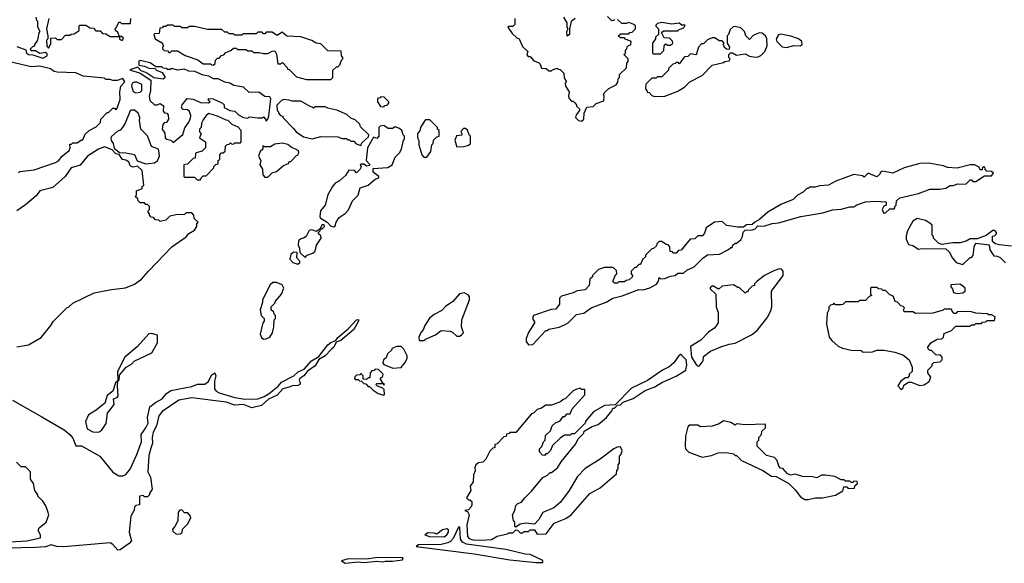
# Model space of a CAD drawing. Extents: x 2386423 to 2568864, y 578392 to 761999.
# Tile 365 of 454: x 2511304 to 2518174, y 687068 to 690858. Entities that reach past the tile are written whole.
import ezdxf

# ---------------------------------------------------------------- set-up
doc = ezdxf.new("R2010")
doc.units = 0

msp = doc.modelspace()

# ---------------------------------------------------------------- linework, layer by layer
at = {"layer": '0CON05XD'}
for points in [[(2511285, 690670), (2511348.3, 690648.3), (2511352.5, 690625), (2511365, 690614), (2511395, 690613.3), (2511465, 690590), (2511496.7, 690605), (2511495, 690620), (2511485, 690630), (2511445, 690622.5), (2511415, 690640), (2511385, 690640), (2511380, 690655), (2511395, 690670), (2511410, 690675), (2511410, 690685), (2511430, 690715), (2511440, 690765), (2511447.5, 690775), (2511430, 690805), (2511430, 690845), (2511423, 690853), (2511420, 690875)], [(2511506.7, 690865), (2511492.5, 690795), (2511500, 690745), (2511500, 690725), (2511492.5, 690715), (2511493.3, 690675), (2511505, 690660), (2511521.7, 690688.3), (2511521.7, 690728.3), (2511555, 690730), (2511565, 690720), (2511595, 690720), (2511625, 690750), (2511655, 690750), (2511663, 690757), (2511685, 690760), (2511718.3, 690781.7), (2511720, 690815), (2511725, 690820), (2511765, 690820), (2511795, 690800), (2511818.3, 690798.3), (2511835, 690780), (2511865, 690780), (2511881.7, 690761.7), (2511905, 690760), (2511935, 690740), (2512000, 690740), (2512001.7, 690721.7), (2512018.3, 690711.7), (2512028.3, 690728.3), (2512015, 690740), (2512000, 690740), (2511988.3, 690768.3), (2511971.7, 690781.7), (2511970, 690795), (2511978.3, 690801.7), (2511995, 690840), (2512005, 690840), (2512015, 690830), (2512078.3, 690831.7), (2512080, 690865)], [(2514760, 690865), (2514760, 690825), (2514745, 690810), (2514715, 690810), (2514710, 690805), (2514740.7, 690760.7), (2514771.7, 690731.7), (2514790, 690725), (2514811.7, 690671.7), (2514850, 690635), (2514841.7, 690611.7), (2514851.7, 690601.7), (2514865, 690600), (2514891.7, 690571.7), (2514925, 690560), (2514936.7, 690546.7), (2514945, 690520), (2514977.5, 690517.5), (2514995, 690500), (2515015, 690500), (2515021.7, 690508.3), (2515055, 690520), (2515061.7, 690511.7), (2515075, 690510), (2515100, 690485), (2515103, 690453), (2515120, 690425), (2515110, 690415), (2515112.5, 690395), (2515137.5, 690355), (2515132.5, 690325), (2515138.3, 690308.3), (2515155, 690290), (2515165, 690290), (2515178.3, 690278.3), (2515190, 690265), (2515190, 690255), (2515210, 690235), (2515210, 690225), (2515187.5, 690195), (2515182.5, 690175), (2515203.9, 690153.9), (2515225, 690150)], [(2515180, 690865), (2515152.5, 690845), (2515140, 690795), (2515140, 690755), (2515125, 690742.5), (2515122.5, 690775), (2515130, 690795), (2515123.3, 690805), (2515123.8, 690835), (2515100, 690875)], [(2515225, 690150), (2515240, 690165), (2515243, 690207), (2515261.7, 690248.3), (2515305, 690252.5), (2515326.4, 690273.6), (2515379.3, 690290.7), (2515382.5, 690325), (2515377.5, 690335), (2515387, 690353), (2515415, 690377.5), (2515466.4, 690403.6), (2515477, 690423), (2515480, 690445), (2515490, 690455), (2515490, 690475), (2515538.3, 690521.7), (2515540, 690555), (2515550, 690565), (2515550, 690585), (2515520, 690615), (2515530, 690625), (2515530, 690645), (2515540, 690655), (2515541.7, 690668.3), (2515551.7, 690678.3), (2515568.3, 690681.7), (2515570, 690705), (2515531.7, 690721.7), (2515525, 690730), (2515495, 690730), (2515480, 690745), (2515495, 690760), (2515555, 690760), (2515561.7, 690768.3), (2515578.3, 690771.7), (2515600, 690795), (2515600, 690815), (2515590, 690825), (2515555, 690837.5), (2515535, 690830), (2515505, 690830), (2515475, 690860)], [(2515455, 690860), (2515448.3, 690851.7), (2515435, 690850), (2515405, 690880)], [(2513475, 690440), (2513490, 690455), (2513490, 690505), (2513515, 690530), (2513525, 690530), (2513538.3, 690541.7), (2513550, 690575), (2513560, 690585), (2513560, 690595), (2513550, 690605), (2513548.3, 690638.3), (2513455, 690640), (2513405, 690690), (2513373, 690693), (2513341.7, 690711.7), (2513265, 690737.5), (2513168.3, 690741.7), (2513135, 690770), (2513105, 690750), (2513095, 690750), (2513065, 690770), (2513025, 690770), (2513015, 690760), (2513005, 690760), (2512995, 690770), (2512965, 690770), (2512955, 690760), (2512865, 690760), (2512855, 690750), (2512805, 690750), (2512795, 690760), (2512765, 690760), (2512755, 690770), (2512735, 690770), (2512715, 690790), (2512615, 690790), (2512525, 690810), (2512485, 690810), (2512475, 690800), (2512435, 690800), (2512425, 690810), (2512385, 690810), (2512375, 690820), (2512335, 690820), (2512325, 690810), (2512305, 690810), (2512298.3, 690801.7), (2512281.7, 690798.3), (2512278.3, 690761.7), (2512245, 690760), (2512240, 690755), (2512250, 690725), (2512300, 690695), (2512300, 690685), (2512310, 690675), (2512300, 690665), (2512300, 690655), (2512311.7, 690641.7), (2512335, 690640), (2512345, 690630), (2512355, 690630), (2512365, 690640), (2512405, 690640), (2512458.3, 690608.3), (2512547, 690577), (2512585, 690550), (2512635, 690550), (2512641.7, 690541.7), (2512655, 690540), (2512668.3, 690551.7), (2512670, 690575), (2512685, 690590), (2512695, 690590), (2512711.7, 690608.3), (2512728.3, 690611.7), (2512741.7, 690628.3), (2512778.3, 690641.7), (2512795, 690660), (2512815, 690660), (2512825, 690650), (2512885, 690650), (2512895, 690640), (2512925, 690640), (2512935, 690630), (2512975, 690630), (2513005, 690622.5), (2513035, 690622.5), (2513065, 690637.5), (2513085, 690640), (2513096.4, 690616.4), (2513105, 690550), (2513125, 690550), (2513138.3, 690558.3), (2513170, 690525), (2513171.7, 690511.7), (2513185, 690510), (2513235, 690460), (2513305, 690440), (2513475, 690440)], [(2515735, 690322.5), (2515805, 690323.3), (2515895, 690360), (2515945, 690390), (2515980, 690425), (2516065, 690467.5), (2516135, 690540), (2516215, 690560), (2516223, 690567), (2516255, 690570), (2516260, 690585), (2516253, 690593), (2516252.5, 690615), (2516263, 690627), (2516277, 690627), (2516305, 690610), (2516365, 690620), (2516395, 690602.5), (2516425, 690597.5), (2516453, 690597), (2516475, 690607.5), (2516503.6, 690636.4), (2516520, 690675), (2516517.5, 690725), (2516507.5, 690745), (2516485, 690762.5), (2516463.6, 690766.4), (2516421.7, 690748.3), (2516395, 690720), (2516370, 690745), (2516360, 690775), (2516335, 690800), (2516295, 690810), (2516283, 690807), (2516261.7, 690788.3), (2516250, 690755), (2516240, 690745), (2516240, 690695), (2516257, 690667), (2516255, 690650), (2516235, 690652.5), (2516220, 690665), (2516220, 690675), (2516210, 690685), (2516220, 690695), (2516205, 690710), (2516185, 690710), (2516155, 690730), (2516135, 690730), (2516103, 690717), (2516075, 690690), (2516061.7, 690688.3), (2516040, 690665), (2516025, 690612.5), (2515985, 690620), (2515965, 690600), (2515941.7, 690598.3), (2515905, 690550), (2515898.3, 690558.3), (2515885, 690560), (2515878.3, 690551.7), (2515861.7, 690548.3), (2515831.7, 690518.3), (2515830, 690505), (2515785, 690460), (2515755, 690460), (2515745, 690450), (2515715, 690450), (2515671.7, 690408.3), (2515670, 690375), (2515680, 690365), (2515681.7, 690351.7), (2515695, 690350), (2515715, 690330), (2515735, 690322.5)], [(2515775, 690620), (2515798.3, 690641.7), (2515800, 690675), (2515811.7, 690688.3), (2515825, 690680), (2515845, 690680), (2515860, 690695), (2515858.3, 690708.3), (2515838.3, 690728.3), (2515801.7, 690731.7), (2515781.7, 690768.3), (2515795, 690780), (2515895, 690780), (2515905, 690790), (2515938.3, 690801.7), (2515948.3, 690818.3), (2515925, 690820), (2515905, 690832.5), (2515855, 690827.5), (2515785, 690837.5), (2515755, 690830), (2515741.7, 690818.3), (2515741.7, 690811.7), (2515760, 690795), (2515760, 690755), (2515740, 690735), (2515740, 690725), (2515720, 690695), (2515720, 690625), (2515725, 690620), (2515775, 690620)], [(2516655, 690663.8), (2516705, 690676.7), (2516750, 690675), (2516762.5, 690685), (2516760, 690705), (2516737.5, 690725), (2516685, 690743.3), (2516615, 690756.7), (2516598.3, 690751.7), (2516582.5, 690725), (2516587.5, 690705), (2516625, 690667.5), (2516655, 690663.8)], [(2511295, 689790), (2511305, 689800), (2511405, 689810), (2511555, 689862.5), (2511575, 689872.5), (2511600, 689905), (2511650, 689945), (2511657.5, 689965), (2511655, 689990), (2511665, 689990), (2511675, 690000), (2511705, 690000), (2511735, 690020), (2511745, 690020), (2511761.7, 690058.3), (2511790, 690085), (2511838.3, 690111.7), (2511868.3, 690141.7), (2511870, 690165), (2511915, 690210), (2511925, 690210), (2511955, 690240), (2511965, 690240), (2511975, 690230), (2511985, 690240), (2512005, 690300), (2512003.3, 690355), (2512010, 690395), (2512037.5, 690425), (2512025, 690447.5), (2511985, 690432.5), (2511955, 690432.5), (2511935, 690440), (2511905, 690440), (2511895, 690450), (2511747, 690463), (2511696.4, 690486.4), (2511565, 690492.5), (2511545, 690497.5), (2511520, 690515), (2511445, 690532.5), (2511385, 690530), (2511195, 690573.8)], [(2512375, 690002.5), (2512442.3, 690057.7), (2512455.6, 690104.4), (2512485, 690142.5), (2512495, 690170), (2512498.8, 690188.8), (2512488.3, 690218.3), (2512475, 690230), (2512445, 690232.5), (2512433.3, 690245), (2512437.5, 690265), (2512473, 690307), (2512515, 690303.3), (2512565, 690280), (2512622.5, 690277.5), (2512632.5, 690285), (2512622.5, 690295), (2512621.7, 690308.3), (2512655, 690306), (2512720, 690275), (2512730, 690265), (2512730, 690245), (2512770, 690225), (2512805, 690220), (2512830, 690195), (2512865, 690176.7), (2512895, 690170), (2512905, 690180), (2512965, 690173.3), (2512996.7, 690173.3), (2513005, 690180), (2513020, 690165), (2513025, 690150), (2513036.7, 690163.3), (2513042.5, 690185), (2513057.5, 690305), (2513050, 690320), (2513015, 690322.5), (2512971.7, 690351.7), (2512905, 690350), (2512865, 690387.5), (2512798.3, 690398.3), (2512770, 690415), (2512735, 690422.5), (2512690, 690445), (2512656.2, 690446.2), (2512625, 690463.3), (2512585, 690470), (2512526.1, 690496.1), (2512485, 690498), (2512455, 690513.3), (2512406.4, 690506.4), (2512365, 690517.5), (2512355, 690510), (2512335, 690510), (2512327, 690517), (2512305, 690520), (2512295, 690530), (2512255, 690530), (2512215, 690556.7), (2512145, 690573.3), (2512135, 690567.5), (2512135, 690540), (2512175, 690533.8), (2512205, 690520), (2512248.3, 690518.3), (2512260, 690505), (2512298.3, 690488.3), (2512320, 690455), (2512305, 690442.5), (2512241.2, 690451.2), (2512185, 690490), (2512151.7, 690501.7), (2512127.5, 690527.5), (2512071.7, 690508.3), (2512143.9, 690483.9), (2512220, 690435), (2512216.7, 690365), (2512207.5, 690325), (2512213.3, 690295), (2512245, 690263.3), (2512266.4, 690263.6), (2512285, 690272.5), (2512307, 690257), (2512305, 690220), (2512315, 690207.5), (2512330, 690205), (2512340, 690195), (2512342.5, 690165), (2512328.3, 690141.7), (2512311.7, 690138.3), (2512303, 690127), (2512297.5, 690095), (2512317, 690067), (2512320, 690035), (2512330, 690025), (2512358.3, 690018.3), (2512375, 690002.5)], [(2512115, 690347.5), (2512145, 690352.5), (2512156.7, 690365), (2512156.4, 690406.4), (2512121.7, 690421.7), (2512105, 690422.5), (2512090, 690415), (2512083.3, 690396.7), (2512097, 690357), (2512115, 690347.5)], [(2513845, 690250), (2513851.7, 690258.3), (2513868.3, 690261.7), (2513880, 690275), (2513880, 690285), (2513848.3, 690318.3), (2513825, 690320), (2513818.3, 690311.7), (2513801.7, 690308.3), (2513800, 690285), (2513821.7, 690251.7), (2513845, 690250)], [(2513685, 689980), (2513691.7, 689998.3), (2513738.3, 690041.7), (2513740, 690055), (2513681.7, 690111.7), (2513678.3, 690128.3), (2513645, 690160), (2513615, 690170), (2513587, 690197), (2513517, 690227), (2513455, 690240), (2513435, 690250), (2513365, 690250), (2513355, 690240), (2513348.3, 690248.3), (2513335, 690250), (2513265, 690290), (2513205, 690290), (2513185, 690297.5), (2513145, 690300), (2513130, 690295), (2513098.3, 690261.7), (2513100, 690225), (2513110, 690215), (2513110, 690205), (2513125, 690190), (2513140, 690185), (2513140, 690175), (2513215, 690100), (2513232.5, 690075), (2513285, 690041.2), (2513345, 690026.7), (2513405, 690042.5), (2513525, 690040), (2513555, 690030), (2513585, 690030), (2513595, 690020), (2513605, 690020), (2513615, 690010), (2513635, 690010), (2513651.7, 689991.7), (2513685, 689980)], [(2512185, 689852.5), (2512205, 689853.8), (2512245, 689858.8), (2512265, 689873.3), (2512280, 689905), (2512276.2, 689946.2), (2512272.5, 689955), (2512223.8, 689973.8), (2512195, 690047.5), (2512148.8, 690095), (2512140, 690155), (2512142.5, 690175), (2512131.2, 690205), (2512105, 690226), (2512082.7, 690227.3), (2512075, 690222.5), (2512040.8, 690135), (2512021.2, 690105), (2512005, 690086.2), (2511985, 690078), (2511945, 690042.5), (2511940, 690035), (2511942.5, 690015), (2511956.7, 689995), (2511962.5, 689962.5), (2512001.7, 689931.7), (2512045, 689930), (2512105, 689917.5), (2512123.3, 689873.3), (2512185, 689852.5)], [(2512565, 689740), (2512570, 689755), (2512585, 689770), (2512605, 689770), (2512660, 689825), (2512660, 689835), (2512671.7, 689848.3), (2512688.3, 689851.7), (2512690, 689875), (2512700, 689885), (2512700, 689915), (2512711.7, 689928.3), (2512725, 689930), (2512738.3, 689941.7), (2512740, 689975), (2512751.7, 689988.3), (2512765, 689990), (2512775, 690000), (2512781.7, 689991.7), (2512795, 689990), (2512805, 690000), (2512845, 690000), (2512850, 690005), (2512850, 690085), (2512828.3, 690108.3), (2512787.5, 690127.5), (2512760, 690155), (2512745, 690156.7), (2512685, 690185.8), (2512625, 690202.5), (2512605, 690190), (2512585, 690160), (2512573.3, 690135), (2512570, 690105), (2512560, 690095), (2512560, 690075), (2512570, 690065), (2512560, 690035), (2512600, 690005), (2512600, 689965), (2512578.3, 689941.7), (2512535, 689930), (2512530, 689925), (2512528.3, 689891.7), (2512515, 689890), (2512475, 689850), (2512450, 689845), (2512450, 689765), (2512455, 689760), (2512525, 689760), (2512541.7, 689741.7), (2512565, 689740)], [(2513495, 689413.3), (2513505, 689420), (2513511.2, 689445), (2513532.3, 689477.7), (2513575, 689506.7), (2513597.3, 689532.7), (2513626, 689595), (2513666.2, 689635), (2513680, 689685), (2513735, 689703.8), (2513783.9, 689746.1), (2513810, 689755), (2513810, 689765), (2513770, 689795), (2513770, 689820), (2513873, 689827), (2513902.5, 689845), (2513925, 689900), (2513955, 689930), (2513967.5, 689955), (2513983, 690017), (2513990, 690025), (2513990, 690045), (2513980, 690055), (2513970, 690085), (2513955, 690100), (2513925, 690110), (2513905, 690100), (2513875, 690100), (2513845, 690120), (2513820, 690115), (2513810, 690105), (2513810, 690045), (2513795, 690030), (2513771.7, 690038.3), (2513730, 689965), (2513722.5, 689875), (2513745, 689850), (2513745, 689840), (2513725, 689837.5), (2513705, 689850), (2513685, 689850), (2513680, 689845), (2513687.5, 689835), (2513680, 689815), (2513655, 689790), (2513640, 689805), (2513601.2, 689808.8), (2513578.3, 689771.7), (2513536.1, 689733.9), (2513505, 689716.7), (2513486.2, 689695), (2513454.1, 689635.9), (2513436.7, 689565), (2513402.5, 689525), (2513397.5, 689485), (2513400, 689475), (2513450, 689445), (2513475, 689417.5), (2513495, 689413.3)], [(2514145, 689900), (2514171.7, 689938.3), (2514180, 689985), (2514190, 689995), (2514191.7, 690018.3), (2514215, 690040), (2514230, 690045), (2514230, 690085), (2514220, 690095), (2514220, 690105), (2514165, 690160), (2514135, 690160), (2514130, 690155), (2514100, 690105), (2514097, 690083), (2514080, 690065), (2514080, 690035), (2514090, 690015), (2514090, 689985), (2514110, 689915), (2514125, 689900), (2514145, 689900)], [(2514355, 689970), (2514405, 689972.5), (2514435, 689982.5), (2514450, 689995), (2514450, 690045), (2514440, 690055), (2514428.3, 690088.3), (2514415, 690100), (2514401.7, 690098.3), (2514381.7, 690078.3), (2514390, 690065), (2514388.3, 690051.7), (2514351.7, 690048.3), (2514340, 690015), (2514355, 689970)], [(2511285, 688576.7), (2511365, 688590), (2511455, 688642.5), (2511522.5, 688725), (2511537, 688753), (2511635, 688850), (2511645, 688852.5), (2511675, 688880), (2511825, 688952.5), (2511945, 688976.7), (2512043, 688987), (2512105, 689013.3), (2512155, 689047.5), (2512202.5, 689105), (2512367, 689273), (2512466.4, 689343.6), (2512485, 689367.5), (2512525, 689390), (2512540, 689415), (2512540, 689435), (2512550, 689445), (2512521.7, 689471.7), (2512520, 689495), (2512505, 689510), (2512465, 689510), (2512455, 689500), (2512395, 689497.5), (2512353, 689487), (2512325, 689460), (2512285, 689450), (2512275, 689460), (2512251.7, 689461.7), (2512238.3, 689478.3), (2512221.7, 689481.7), (2512210, 689495), (2512210, 689505), (2512200, 689515), (2512200, 689525), (2512210, 689535), (2512210, 689555), (2512195, 689570), (2512185, 689570), (2512175, 689580), (2512145, 689580), (2512130, 689595), (2512128.3, 689608.3), (2512110, 689625), (2512120, 689635), (2512120, 689665), (2512158.3, 689681.7), (2512160, 689695), (2512170, 689705), (2512160, 689805), (2512127, 689837), (2512095, 689830), (2512083, 689833), (2512073, 689843), (2512067.5, 689865), (2512045, 689877.5), (2512021.7, 689881.7), (2511998.3, 689918.3), (2511975, 689922.5), (2511950, 689950), (2511895, 689970), (2511855, 689956), (2511777.5, 689905), (2511725.8, 689844.2), (2511663.3, 689825), (2511621.2, 689765), (2511535, 689686.7), (2511445, 689663.8), (2511420, 689630), (2511343.9, 689566.1), (2511284.6, 689525.4)], [(2513035, 689760), (2513065, 689790), (2513095, 689800), (2513145, 689840), (2513180, 689855), (2513185, 689870), (2513195, 689870), (2513235, 689910), (2513247.5, 689915), (2513252.5, 689935), (2513247.5, 689945), (2513198.6, 689968.6), (2513175, 689987.1), (2513135, 689996), (2513085, 689990), (2513055, 689970), (2513015, 689970), (2513001.7, 689978.3), (2513000, 689955), (2512981.7, 689938.3), (2512970, 689905), (2512987.5, 689875), (2512980, 689845), (2512997.5, 689815), (2513000, 689775), (2513015, 689760), (2513035, 689760)], [(2514855, 688590), (2514885, 688592.5), (2514975, 688690), (2514985, 688690), (2514995, 688700), (2515067, 688713), (2515105, 688730), (2515130, 688745), (2515188.3, 688801.7), (2515239.5, 688810.5), (2515291.7, 688848.3), (2515395, 688887.5), (2515443, 688917), (2515507, 688933), (2515623, 688977), (2515655, 688973.3), (2515701.7, 688988.3), (2515746.4, 689013.6), (2515760, 689035), (2515765, 689060), (2515775, 689050), (2515805, 689052.5), (2515845, 689070), (2515877, 689073), (2515895, 689090), (2515935, 689090), (2515959.3, 689110.7), (2516010, 689135), (2516070, 689195), (2516103, 689217), (2516186.4, 689223.6), (2516250, 689255), (2516265, 689270), (2516275, 689270), (2516280, 689285), (2516295, 689300), (2516305, 689300), (2516336.4, 689323.6), (2516347.5, 689345), (2516353, 689377), (2516365, 689390), (2516417, 689393), (2516435, 689400), (2516455, 689420), (2516495, 689417.5), (2516555, 689437.5), (2516599.3, 689440.7), (2516753.6, 689486.4), (2516908.3, 689511.7), (2516975, 689532.5), (2517035, 689537.5), (2517095, 689552.5), (2517125, 689552.5), (2517145, 689567.5), (2517205, 689587.5), (2517275, 689592.5), (2517345, 689587.5), (2517350, 689585), (2517350, 689565), (2517333.3, 689556.7), (2517322.5, 689535), (2517330.7, 689510.7), (2517345, 689510), (2517375, 689540), (2517405, 689540), (2517410, 689545), (2517410, 689555), (2517420, 689565), (2517422.5, 689595), (2517445, 689616.7), (2517575, 689646.7), (2517655, 689676.7), (2517725, 689676.7), (2517765, 689683.3), (2517795, 689702.5), (2517819.3, 689700.7), (2517847, 689713), (2517905, 689710), (2517935, 689740), (2517945, 689740), (2517955, 689730), (2517975, 689730), (2518035, 689770), (2518085, 689770), (2518098.3, 689788.3), (2518085, 689800), (2518051.7, 689801.7), (2518040, 689815), (2518038.3, 689828.3), (2518021.7, 689828.3), (2518018.3, 689811.7), (2518005, 689810), (2517998.3, 689828.3), (2517965, 689846.7), (2517935, 689846.7), (2517845, 689823.3), (2517777, 689827), (2517749.3, 689839.3), (2517645, 689856.2), (2517585, 689853.8), (2517475, 689823.8), (2517397, 689787), (2517325, 689802.5), (2517310, 689795), (2517305, 689780), (2517285, 689762.5), (2517225, 689787.5), (2517195, 689760), (2517185, 689770), (2517125, 689777.5), (2516998.3, 689731.7), (2516947, 689703), (2516885, 689700), (2516855, 689690), (2516815, 689690), (2516805, 689680), (2516795, 689680), (2516770, 689655), (2516730, 689635), (2516700, 689605), (2516615, 689570), (2516523.3, 689516.7), (2516466.4, 689463.6), (2516433, 689447), (2516415, 689430), (2516375, 689427.5), (2516355, 689410), (2516315, 689410), (2516235, 689423.3), (2516205, 689450), (2516153, 689447), (2516093.6, 689406.4), (2516081.7, 689368.3), (2516068.3, 689351.7), (2516035, 689350), (2516015, 689330), (2515981.7, 689328.3), (2515928.3, 689261.7), (2515918.3, 689251.7), (2515901.7, 689248.3), (2515885, 689230), (2515865, 689230), (2515858.3, 689238.3), (2515841.7, 689241.7), (2515840, 689275), (2515828.3, 689288.3), (2515815, 689290), (2515785, 689310), (2515765, 689310), (2515750, 689295), (2515748.3, 689281.7), (2515727, 689263), (2515715, 689260), (2515670, 689215), (2515670, 689205), (2515650, 689185), (2515635, 689150), (2515625, 689150), (2515605, 689130), (2515595, 689130), (2515570, 689105), (2515570, 689085), (2515580, 689075), (2515578.3, 689061.7), (2515557, 689043), (2515535, 689040), (2515525, 689030), (2515485, 689030), (2515475, 689020), (2515455, 689020), (2515441.7, 689031.7), (2515461.7, 689078.3), (2515470, 689085), (2515468.3, 689108.3), (2515445, 689130), (2515385, 689130), (2515343, 689117), (2515300, 689075), (2515300, 689065), (2515281.7, 689048.3), (2515277.5, 689005), (2515250, 688975), (2515193, 688967), (2515165, 688952.5), (2515085, 688930), (2515070, 688915), (2515070, 688875), (2515045, 688840), (2515013, 688837), (2514890, 688795), (2514882.5, 688775), (2514895, 688750), (2514897, 688743), (2514853.9, 688676.1), (2514837.5, 688635), (2514837.5, 688615), (2514855, 688590)], [(2513295, 689200), (2513310, 689215), (2513349.5, 689230.5), (2513366.1, 689243.9), (2513376.2, 689285), (2513406.7, 689335), (2513405, 689350), (2513390, 689365), (2513390, 689375), (2513400, 689385), (2513400, 689400), (2513415, 689400), (2513430, 689415), (2513428.3, 689428.3), (2513415, 689430), (2513400, 689400), (2513375, 689380), (2513341.7, 689391.7), (2513325, 689387.5), (2513302.5, 689345), (2513285, 689333.3), (2513265, 689330), (2513250, 689315), (2513247.5, 689285), (2513257.5, 689265), (2513260, 689235), (2513295, 689200)], [(2518225, 689277.5), (2518138.3, 689288.3), (2518108.3, 689298.3), (2518091.7, 689311.7), (2518091.7, 689348.3), (2518105, 689350), (2518120, 689365), (2518120, 689375), (2518108.3, 689388.3), (2518093, 689387), (2518047, 689353), (2517985, 689330), (2517935, 689330), (2517907, 689313), (2517865, 689302.5), (2517815, 689302.5), (2517735, 689290), (2517715, 689300), (2517680, 689335), (2517680, 689345), (2517670, 689355), (2517670, 689425), (2517655, 689440), (2517625, 689457.5), (2517565, 689472.5), (2517535, 689452.5), (2517497.5, 689385), (2517488.3, 689351.7), (2517488.3, 689328.3), (2517505, 689290), (2517535, 689283.8), (2517575, 689257.5), (2517595, 689262.5), (2517765, 689260), (2517789.3, 689239.3), (2517812.5, 689195), (2517837.5, 689165), (2517885, 689150)], [(2517885, 689150), (2517935, 689200), (2517945, 689200), (2517957, 689213), (2517962.5, 689275), (2517975, 689300), (2518068.3, 689288.3), (2518073, 689253), (2518101.7, 689211.7), (2518125, 689210), (2518145, 689200), (2518183, 689163)], [(2513245, 689153.3), (2513260, 689165), (2513260, 689175), (2513238.3, 689198.3), (2513240, 689235), (2513215, 689237.5), (2513195, 689220), (2513188.3, 689188.3), (2513210, 689165), (2513245, 689153.3)], [(2516045, 688442.5), (2516071.7, 688478.3), (2516075, 688510), (2516125, 688547.5), (2516195, 688577.5), (2516253.6, 688596.4), (2516295, 688602.5), (2516410.7, 688659.3), (2516449.3, 688690.7), (2516523, 688787), (2516547.5, 688835), (2516552.5, 688855), (2516550, 688965), (2516630, 689075), (2516630, 689105), (2516618.3, 689118.3), (2516605, 689120), (2516565, 689107.5), (2516500, 689075), (2516450, 689035), (2516430, 689015), (2516430, 689005), (2516415, 689000), (2516390, 688975), (2516385, 688960), (2516375, 688960), (2516365, 688950), (2516325, 688990), (2516315, 688990), (2516285, 689010), (2516205, 689000), (2516185, 688980), (2516175, 688980), (2516145, 689000), (2516135, 689000), (2516121.7, 688988.3), (2516121.7, 688981.7), (2516160, 688945), (2516162.5, 688855), (2516177.5, 688815), (2516177.5, 688745), (2516155, 688710), (2516110.7, 688679.3), (2516056.4, 688623.6), (2515985, 688580), (2515992.5, 688505), (2516025, 688453.8), (2516035, 688443.3), (2516045, 688442.5)], [(2513005, 688630), (2513025, 688632.5), (2513050, 688645), (2513067.5, 688675), (2513077.5, 688715), (2513080, 688765), (2513090, 688775), (2513090, 688795), (2513080, 688805), (2513078.3, 688818.3), (2513060, 688835), (2513060, 688855), (2513085, 688880), (2513090, 688895), (2513130, 688945), (2513147.5, 688985), (2513135, 689010), (2513095, 689026), (2513070, 689025), (2513051.7, 689008.3), (2512997.5, 688905), (2512997.5, 688885), (2512982.5, 688835), (2512990, 688795), (2513010, 688775), (2513010, 688755), (2513000, 688745), (2512982.5, 688665), (2512991.7, 688641.7), (2513005, 688630)], [(2517845, 688948.8), (2517885, 688952.5), (2517900, 688965), (2517900, 688985), (2517883, 689003), (2517863, 689013), (2517801.7, 689008.3), (2517800, 688995), (2517811.7, 688981.7), (2517820, 688955), (2517845, 688948.8)], [(2514125, 688620), (2514135, 688630), (2514205, 688660), (2514245, 688690), (2514307, 688687), (2514325, 688680), (2514355, 688650), (2514375, 688650), (2514388.3, 688661.7), (2514400, 688675), (2514387.5, 688715), (2514390, 688765), (2514442.5, 688905), (2514442.5, 688925), (2514435.9, 688935.9), (2514405, 688952.5), (2514373.9, 688946.1), (2514326.4, 688893.6), (2514275, 688857.5), (2514249.3, 688830.7), (2514195, 688802.5), (2514163.6, 688776.4), (2514130, 688725), (2514120, 688695), (2514103, 688677), (2514090, 688645), (2514091.7, 688621.7), (2514125, 688620)], [(2517455, 688280), (2517468.3, 688291.7), (2517471.7, 688308.3), (2517505, 688330), (2517525, 688330), (2517585, 688307.5), (2517615, 688312.5), (2517650, 688335), (2517660, 688365), (2517640, 688395), (2517640, 688415), (2517670, 688445), (2517670, 688455), (2517681.7, 688468.3), (2517727, 688473), (2517740, 688485), (2517740, 688505), (2517728.3, 688518.3), (2517695, 688520), (2517665, 688550), (2517655, 688550), (2517641.7, 688561.7), (2517640, 688575), (2517660, 688605), (2517705, 688630), (2517738.3, 688631.7), (2517750, 688645), (2517755, 688670), (2517805, 688690), (2517835, 688720), (2517935, 688720), (2517945, 688730), (2517965, 688730), (2517975, 688740), (2518015, 688740), (2518021.7, 688748.3), (2518045, 688750), (2518055, 688760), (2518105, 688760), (2518110, 688785), (2518085, 688800), (2518065, 688800), (2518055, 688807.5), (2517975, 688812.5), (2517945, 688820), (2517875, 688822.5), (2517845, 688820), (2517835, 688810), (2517825, 688810), (2517810, 688825), (2517805, 688840), (2517755, 688840), (2517747, 688833), (2517675, 688812.5), (2517555, 688810), (2517535, 688820), (2517475, 688820), (2517470, 688835), (2517478.3, 688848.3), (2517468.3, 688858.3), (2517451.7, 688861.7), (2517428.3, 688888.3), (2517411.7, 688891.7), (2517400, 688925), (2517390, 688935), (2517375, 688940), (2517345, 688970), (2517325, 688970), (2517318.3, 688978.3), (2517295, 688980), (2517285, 688990), (2517245, 688990), (2517240, 688985), (2517240, 688945), (2517250, 688935), (2517231.7, 688928.3), (2517205, 688900), (2517165, 688900), (2517155, 688890), (2517065, 688890), (2517047, 688873), (2517035, 688870), (2516995, 688870), (2516985, 688880), (2516978.3, 688871.7), (2516961.7, 688868.3), (2516950, 688855), (2516950, 688835), (2516938.3, 688811.7), (2516933.3, 688735), (2516952.5, 688645), (2516970.7, 688620.7), (2517015, 688582.5), (2517045, 688567.5), (2517105, 688552.5), (2517175, 688550), (2517183, 688543), (2517205, 688540), (2517255, 688542.5), (2517285, 688552.5), (2517335, 688552.5), (2517409.3, 688539.3), (2517465, 688520), (2517510, 688485), (2517530, 688435), (2517530, 688405), (2517510, 688385), (2517510, 688375), (2517498.3, 688361.7), (2517485, 688360), (2517451.7, 688338.3), (2517430, 688305), (2517455, 688280)], [(2511254.5, 688204.5), (2511458, 688088), (2511615, 687997.1), (2511655, 687966), (2511675, 687940), (2511696.4, 687886.4), (2511735, 687886.2), (2511862.5, 687815), (2511953.2, 687703.2), (2511995, 687676.9), (2512025, 687677.1), (2512045, 687687.5), (2512075, 687724.4), (2512122.3, 687825), (2512153.5, 687915), (2512150.9, 687965), (2512185, 688011.9), (2512200.4, 688045), (2512196.2, 688085), (2512212, 688158), (2512251.1, 688188.9), (2512298, 688215), (2512328, 688252), (2512357.8, 688272.2), (2512505, 688300), (2512545, 688315.8), (2512595, 688315.7), (2512621.9, 688335), (2512636.1, 688366.1), (2512645, 688382), (2512665.6, 688395.6), (2512673.1, 688375), (2512663.2, 688336.8), (2512664.6, 688285), (2512675, 688267.5), (2512695, 688256.9), (2512805, 688224.6), (2512875, 688212.9), (2512965.9, 688214.1), (2513010.2, 688229.8), (2513045, 688251.1), (2513107.9, 688302.1), (2513130.4, 688329.6), (2513216.2, 688373.8), (2513248.1, 688401.9), (2513288, 688422), (2513340.8, 688479.2), (2513390.9, 688509.1), (2513455, 688589.5), (2513475, 688606.4), (2513510, 688620), (2513525, 688641.4), (2513596.8, 688703.2), (2513655, 688765.5), (2513667.3, 688767.3), (2513667.3, 688755), (2513635, 688698.6), (2513545, 688621.1), (2513511.4, 688608.6), (2513495.4, 688575), (2513479.7, 688560.3), (2513436.6, 688513.4), (2513390.9, 688489.1), (2513365, 688444.5), (2513312.3, 688407.7), (2513286.1, 688373.9), (2513258.6, 688355), (2513254.3, 688345), (2513261.9, 688325), (2513259.2, 688315), (2513245, 688307.5), (2513205, 688305.7), (2513185, 688294.5), (2513140, 688285), (2513101.1, 688238.9), (2513039.1, 688210.9), (2512991.3, 688168.7), (2512925, 688152.3), (2512865, 688173.6), (2512805, 688169.5), (2512745, 688191.8), (2512505, 688221.6), (2512414.5, 688205), (2512297.9, 688125), (2512276.1, 688095), (2512259.1, 688025), (2512235, 687981.2), (2512228.9, 687945), (2512231.8, 687905), (2512219.9, 687870.1), (2512205, 687820), (2512197.5, 687705), (2512217, 687667), (2512227.5, 687585), (2512210, 687555), (2512210, 687545), (2512195, 687530), (2512175, 687530), (2512165, 687540), (2512140, 687535), (2512140, 687475), (2512115, 687470), (2512105, 687460), (2512102.5, 687437.5), (2512080, 687395), (2512068.8, 687285), (2512084.2, 687225), (2512068.1, 687205), (2512005, 687162), (2511989.1, 687159.1)], [(2511855, 687982), (2511875, 687992.5), (2511907.7, 688042.3), (2511916.7, 688113.3), (2511962.5, 688175), (2511960, 688215), (2511985, 688222.5), (2511992.5, 688235), (2511987.5, 688305), (2511990, 688340), (2511997.5, 688345), (2512001.7, 688378.3), (2512046.1, 688433.9), (2512085, 688456.7), (2512104.2, 688475.8), (2512226.7, 688535), (2512266.7, 688605), (2512265, 688657.5), (2512225, 688668.8), (2512205, 688666.2), (2512125, 688576.7), (2512037.5, 688505), (2511987.5, 688405), (2511990, 688340), (2511973.3, 688326.7), (2511953.3, 688266.7), (2511915, 688237.5), (2511897.5, 688185), (2511837.5, 688135), (2511785, 688102.5), (2511763.8, 688055), (2511774, 688005), (2511815, 687984.2), (2511855, 687982)], [(2513907, 688427), (2513965, 688433.3), (2513992.5, 688465), (2514007.5, 688495), (2514007.5, 688515), (2513985, 688560), (2513965, 688580), (2513935, 688580), (2513900, 688565), (2513900, 688555), (2513871.2, 688528.8), (2513860.7, 688499.3), (2513842.5, 688485), (2513837.5, 688465), (2513845, 688452.5), (2513907, 688427)], [(2514525, 687227.8), (2514595, 687234.2), (2514635, 687257.5), (2514707, 687273), (2514715, 687280), (2514745, 687280), (2514765, 687300), (2514778.3, 687298.3), (2514795, 687280), (2514815, 687280), (2514825, 687290), (2514855, 687290), (2514865, 687300), (2514895, 687300), (2514915, 687270), (2514977, 687273), (2515033.6, 687346.4), (2515115, 687380), (2515152.5, 687405), (2515282.5, 687555), (2515355, 687592.5), (2515468.3, 687691.7), (2515470, 687715), (2515480, 687725), (2515480, 687755), (2515490, 687765), (2515490, 687815), (2515501.7, 687828.3), (2515507.5, 687855), (2515495, 687880), (2515473, 687877), (2515450, 687865), (2515355, 687792.5), (2515250.7, 687729.3), (2515197, 687673), (2515137.5, 687575), (2515076.4, 687493.6), (2515030, 687455), (2514955, 687422.5), (2514926.1, 687373.9), (2514895, 687340), (2514835, 687347.5), (2514795, 687340), (2514765, 687320), (2514760, 687325), (2514760, 687355), (2514750, 687365), (2514742.5, 687405), (2514760, 687435), (2514765, 687470), (2514780, 687485), (2514806.4, 687493.6), (2514827.5, 687525), (2514875, 687570), (2514953.6, 687666.4), (2514987, 687683), (2515005, 687700), (2515015, 687700), (2515056.4, 687733.6), (2515082.5, 687775), (2515185, 687900), (2515200, 687935), (2515240, 687975), (2515241.7, 687988.3), (2515298.3, 688021.7), (2515340, 688035), (2515397.5, 688085), (2515435, 688130), (2515441.7, 688148.3), (2515455, 688150), (2515475, 688170), (2515497, 688173), (2515515, 688190), (2515585, 688217.5), (2515667.5, 688272.5), (2515735, 688297.5), (2515785, 688327.5), (2515885, 688372.5), (2515952.5, 688415), (2515959.4, 688450.6), (2515954.2, 688485), (2515925, 688516.2), (2515915, 688522.5), (2515905, 688517.5), (2515867.5, 688465), (2515835, 688437.5), (2515790, 688415), (2515685, 688342.5), (2515571.7, 688288.3), (2515458.3, 688171.7), (2515385, 688167.5), (2515307, 688123), (2515255, 688060), (2515250, 688045), (2515175, 687970), (2515155, 687970), (2515145, 687960), (2515105, 687960), (2515075, 687940), (2515021.7, 687888.3), (2515007, 687853), (2514985, 687830), (2514975, 687830), (2514965, 687820), (2514951.7, 687821.7), (2514930, 687845), (2514930, 687865), (2514948.3, 687881.7), (2514960, 687915), (2514970, 687925), (2514971.7, 687958.3), (2515008.3, 687991.7), (2515020, 688025), (2515043, 688047), (2515075, 688060), (2515095, 688090), (2515108.3, 688091.7), (2515125, 688110), (2515145, 688110), (2515160, 688145), (2515247, 688243), (2515248.3, 688278.3), (2515225, 688280), (2515215, 688287.5), (2515185, 688280), (2515165, 688270), (2515110, 688215), (2515095, 688210), (2515077, 688193), (2515015, 688170), (2514975, 688170), (2514945, 688150), (2514915, 688140), (2514890, 688115), (2514875, 688110), (2514765, 687980), (2514725, 687980), (2514718.3, 687971.7), (2514701.7, 687968.3), (2514698.3, 687951.7), (2514681.7, 687948.3), (2514635, 687900), (2514620, 687895), (2514620, 687875), (2514605, 687870), (2514585, 687850), (2514556.4, 687793.6), (2514535, 687772.5), (2514505, 687767.5), (2514487, 687753), (2514480, 687735), (2514481.7, 687711.7), (2514470, 687685), (2514467.5, 687635), (2514446.7, 687605), (2514452.5, 687575), (2514422.5, 687525), (2514435, 687510), (2514445, 687510), (2514458.3, 687498.3), (2514460, 687475), (2514455, 687460), (2514435, 687440), (2514410, 687435), (2514428.3, 687428.3), (2514440, 687405), (2514423.3, 687335), (2514428.1, 687255), (2514440.6, 687240.6), (2514465, 687231.9), (2514525, 687227.8)], [(2513845, 688240), (2513850, 688245), (2513848.3, 688278.3), (2513838.3, 688288.3), (2513801.7, 688301.7), (2513790, 688315), (2513795, 688320), (2513840, 688320), (2513845, 688310), (2513850, 688315), (2513840, 688320), (2513820, 688355), (2513838.3, 688371.7), (2513840, 688385), (2513808.3, 688418.3), (2513785, 688420), (2513778.3, 688411.7), (2513761.7, 688408.3), (2513750, 688395), (2513748.3, 688361.7), (2513735, 688360), (2513725, 688350), (2513701.7, 688351.7), (2513700, 688375), (2513685, 688390), (2513678.3, 688381.7), (2513655, 688380), (2513641.7, 688368.3), (2513640, 688355), (2513645, 688350), (2513665, 688350), (2513675, 688340), (2513688.3, 688338.3), (2513705, 688320), (2513718.3, 688318.3), (2513735, 688300), (2513745, 688300), (2513770, 688275), (2513805, 688252.5), (2513845, 688240)], [(2516783, 687513), (2516805, 687513.3), (2516855, 687523.3), (2516905, 687523.8), (2516995, 687542.5), (2517048.3, 687571.7), (2517055, 687600), (2517075, 687600), (2517085, 687590), (2517128.3, 687591.7), (2517131.7, 687608.3), (2517150, 687625), (2517148.3, 687638.3), (2517125, 687640), (2517118.3, 687631.7), (2517105, 687630), (2517095, 687640), (2517065, 687640), (2517055, 687650), (2517035, 687650), (2516991.7, 687671.7), (2516925, 687682.5), (2516898.3, 687681.7), (2516865, 687662.5), (2516835, 687670), (2516765, 687672.5), (2516715, 687690), (2516685, 687682.5), (2516661.7, 687691.7), (2516628.3, 687728.3), (2516611.7, 687731.7), (2516600, 687745), (2516590, 687785), (2516570, 687805), (2516515, 687820), (2516450, 687885), (2516450, 687915), (2516460, 687925), (2516460, 687945), (2516480, 687965), (2516481.7, 687988.3), (2516508.3, 688011.7), (2516508.3, 688038.3), (2516365, 688032.5), (2516305, 688040), (2516295, 688030), (2516265, 688050), (2516215, 688060), (2516185, 688040), (2516135, 688022.5), (2516055, 688020), (2516035, 688030), (2515975, 688030), (2515965, 688020), (2515950, 687955), (2515947.5, 687885), (2515950, 687865), (2515973, 687843), (2516065, 687807.5), (2516131.7, 687818.3), (2516177, 687837), (2516235, 687840), (2516285, 687830), (2516295, 687820), (2516305, 687820), (2516340, 687785), (2516490, 687715), (2516550, 687675), (2516581.7, 687671.7), (2516670, 687625), (2516715, 687580), (2516750.7, 687530.7), (2516783, 687513)], [(2511195, 687215.5), (2511355, 687224.5), (2511450, 687245), (2511450, 687265), (2511433, 687297), (2511440, 687315), (2511490, 687355), (2511507.5, 687405), (2511501.7, 687428.3), (2511487, 687467), (2511465, 687500), (2511430, 687535), (2511430, 687545), (2511410, 687575), (2511400, 687625), (2511380, 687655), (2511380, 687705), (2511345, 687740), (2511315, 687740), (2511281.7, 687771.7)], [(2512395, 687270), (2512425, 687272.5), (2512437, 687283), (2512440, 687305), (2512475, 687340), (2512497.5, 687385), (2512497, 687397), (2512478.3, 687418.3), (2512455, 687420), (2512435, 687440), (2512421.7, 687438.3), (2512410, 687425), (2512407, 687363), (2512387, 687323), (2512370, 687305), (2512371.7, 687291.7), (2512395, 687270)], [(2514907.7, 687072.3), (2514955, 687072.5), (2514955, 687087.5), (2514865, 687129.2), (2514831.7, 687131.7), (2514695, 687164.4), (2514421.3, 687201.3), (2514394.4, 687214.4), (2514378.8, 687235), (2514375, 687320), (2514365, 687320), (2514329.2, 687240.8), (2514310.5, 687219.5), (2514290.8, 687209.2), (2514245, 687198), (2514086.4, 687196.4), (2514070, 687185), (2514475, 687134), (2514725, 687091.4), (2514907.7, 687072.3)], [(2514265, 687252), (2514285, 687266.7), (2514296.2, 687285), (2514295, 687300), (2514285, 687307.5), (2514255, 687300), (2514215, 687270), (2514195, 687277.5), (2514155, 687280), (2514130, 687265), (2514164.2, 687254.2), (2514265, 687252)], [(2511989.1, 687159.1), (2511955, 687198.1), (2511935, 687209.2), (2511612.4, 687182.4), (2511563.9, 687183.9), (2511525, 687195.8), (2511485, 687182.1), (2511415, 687177.1), (2510804.4, 687164.4)], [(2513575, 687067.5), (2513665, 687077.5), (2513705, 687073.8), (2513795, 687082.5), (2513835, 687077.5), (2513855, 687083.3), (2513905, 687083.3), (2513975, 687092.5), (2513980, 687105), (2513885, 687108.8), (2513785.9, 687105.9), (2513725, 687096.7), (2513595, 687098.8), (2513550, 687085), (2513575, 687067.5)]]:
    msp.add_lwpolyline(points, dxfattribs=at)

doc.saveas('drawing.dxf')
